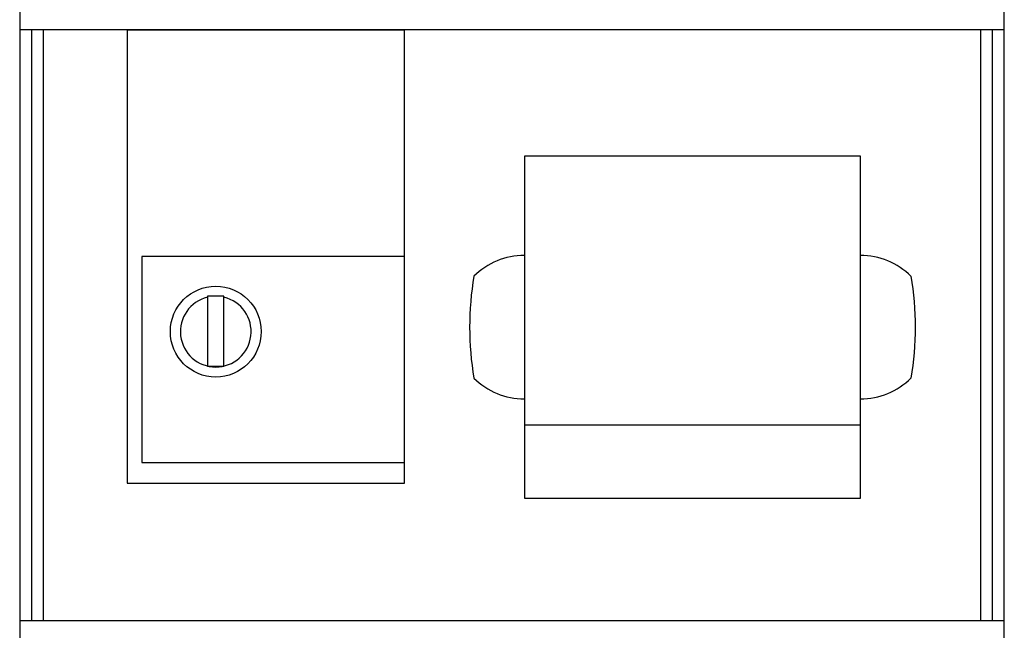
# Model space of a CAD drawing. Header units: millimetres. Extents: x 60394 to 199354, y 20895 to 166073.
# Tile 319 of 565: x 147070 to 147320, y 28024 to 28179. Entities that reach past the tile are written whole.
import ezdxf

# ---------------------------------------------------------------- set-up
doc = ezdxf.new("R2010")
doc.units = ezdxf.units.MM

msp = doc.modelspace()

# ---------------------------------------------------------------- linework, layer by layer
at = {"color": 0, "lineweight": -2}
for points in [[(147069.76, 27933.66), (147069.76, 27906.97, 0.414214), (147079.76, 27896.97), (147309.76, 27896.97, 0.414214), (147319.76, 27906.97), (147319.76, 28286.97, 0.414214), (147309.76, 28296.97), (147079.76, 28296.97, 0.414214), (147069.76, 28286.97), (147069.76, 27933.46)], [(147185.08, 28114.35, 0.083866), (147185.08, 28088.48)], [(147296.05, 28114.35, -0.083866), (147296.05, 28088.48)]]:
    msp.add_lwpolyline(points, format="xyb", dxfattribs=at)
for points in [[(147069.76, 28176.97), (147319.76, 28176.97)], [(147072.76, 28176.97), (147072.76, 28026.97)], [(147075.76, 28176.97), (147075.76, 28026.97)], [(147313.76, 28026.97), (147313.76, 28176.97)], [(147316.76, 28026.97), (147316.76, 28176.97)], [(147283.23, 28076.51), (147197.9, 28076.51)], [(147069.76, 28026.97), (147319.76, 28026.97)]]:
    msp.add_lwpolyline(points, dxfattribs=at)
for points in [[(147167.5, 28176.81), (147097.02, 28176.81), (147097.02, 28061.83), (147167.5, 28061.83)], [(147283.23, 28144.79), (147197.9, 28144.79), (147197.9, 28058.04), (147283.23, 28058.04)], [(147167.5, 28119.32), (147100.8, 28119.32), (147100.8, 28067.06), (147167.5, 28067.06)], [(147121.63, 28109.27), (147117.45, 28109.27), (147117.45, 28091.56), (147121.63, 28091.56)]]:
    msp.add_lwpolyline(points, close=True, dxfattribs=at)
msp.add_circle((147119.54, 28100.29), 11.53, dxfattribs=at)
for centre, radius, start, end in [((147197.9, 28101.42), 18.21, 90, 134.7412), ((147283.23, 28101.42), 18.21, 45.2588, 90), ((147119.54, 28100.29), 8.98, 103.4689, 76.5311), ((147197.9, 28101.42), 18.21, 225.2588, 270), ((147283.23, 28101.42), 18.21, 270, 314.7412)]:
    msp.add_arc(centre, radius, start, end, dxfattribs=at)

doc.saveas('drawing.dxf')
